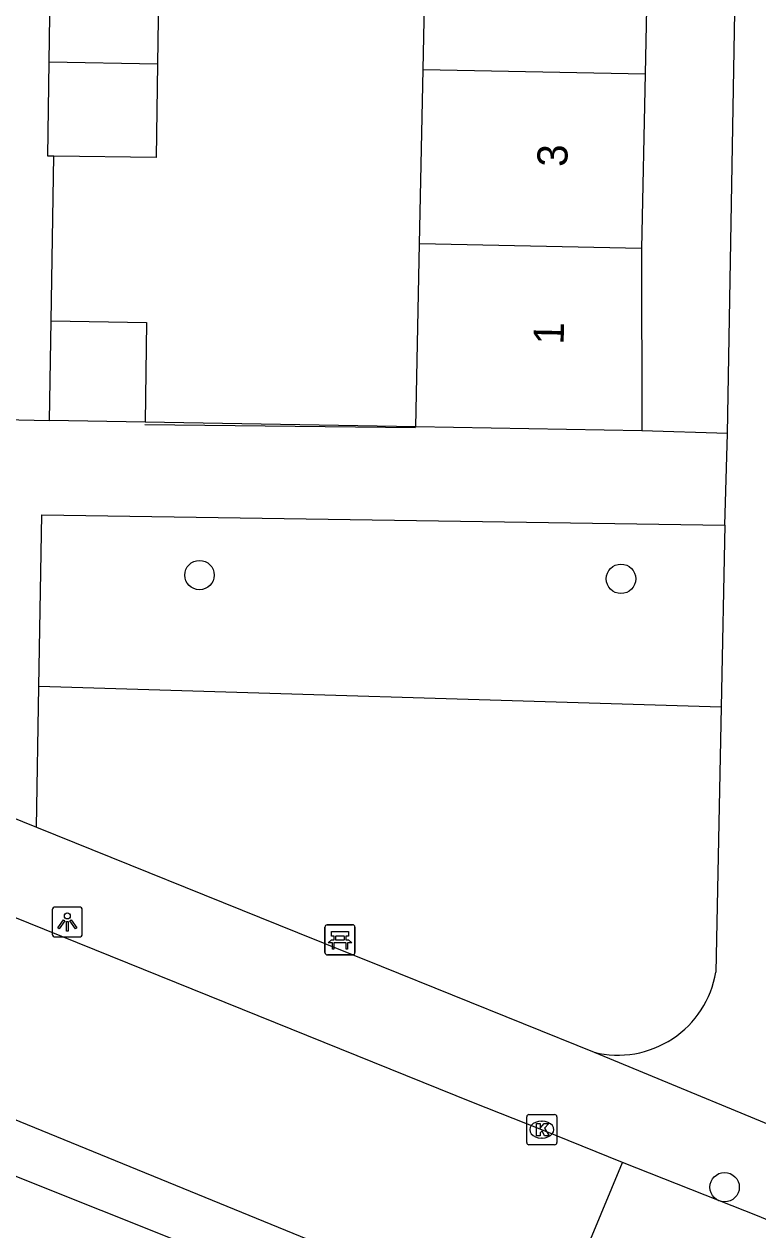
# Model space of a CAD drawing. Extents: x 160026 to 161302, y 384757 to 385701.
# Drawn here: x 160647.62 to 160672, y 385019.42 to 385059.5 of the extents above; entities that cross this region are included whole.
import ezdxf

# ---------------------------------------------------------------- set-up
doc = ezdxf.new("R2010")
doc.units = 0
for name, color, linetype in [('IMGEO_Bank', 7, 'Continuous'), ('IMGEO_Boom', 7, 'Continuous'), ('IMGEO_Groenvoorziening', 7, 'Continuous'), ('IMGEO_Kolk', 7, 'Continuous'), ('IMGEO_Lichtpunt', 7, 'Continuous'), ('IMGEO_Muur', 7, 'Continuous'), ('IMGEO_Pand', 7, 'Continuous'), ('IMGEO_Pand_nummerreeks', 7, 'Continuous'), ('IMGEO_Rijbaan_lokaal_gesloten', 7, 'Continuous'), ('IMGEO_Voetpad_open', 7, 'Continuous')]:
    doc.layers.add(name, color=color, linetype=linetype)

msp = doc.modelspace()

# ---------------------------------------------------------------- linework, layer by layer
at = {"layer": 'IMGEO_Bank'}
for p, q in [((160657.612, 385028.634), (160657.612, 385029.475)), ((160657.612, 385029.475), (160657.612, 385028.634)), ((160657.687, 385029.559), (160658.528, 385029.559)), ((160658.528, 385029.559), (160657.687, 385029.559)), ((160658.612, 385029.484), (160658.612, 385028.643)), ((160658.612, 385028.643), (160658.612, 385029.484)), ((160658.309, 385028.957), (160657.916, 385028.957)), ((160657.921, 385029.065), (160657.921, 385029.171)), ((160657.965, 385029.171), (160657.965, 385029.065)), ((160658.253, 385029.177), (160657.971, 385029.177)), ((160657.971, 385029.059), (160658.253, 385029.059)), ((160658.259, 385029.065), (160658.259, 385029.171)), ((160658.303, 385029.171), (160658.303, 385029.065)), ((160658.537, 385028.559), (160657.696, 385028.559)), ((160657.696, 385028.559), (160658.537, 385028.559))]:
    msp.add_line(p, q, dxfattribs=at)
for points in [[(160657.915, 385029.177), (160657.829, 385029.177), (160657.829, 385029.338), (160658.392, 385029.338), (160658.392, 385029.177), (160658.309, 385029.177)], [(160657.859, 385028.957), (160657.717, 385028.957), (160657.829, 385029.059), (160657.915, 385029.059)], [(160657.909, 385028.95), (160657.909, 385028.743), (160657.866, 385028.743), (160657.866, 385028.95)], [(160658.309, 385029.059), (160658.392, 385029.059), (160658.504, 385028.957), (160658.365, 385028.957)], [(160658.359, 385028.95), (160658.359, 385028.743), (160658.315, 385028.743), (160658.315, 385028.95)]]:
    msp.add_lwpolyline(points, dxfattribs=at)
for centre, radius, start, end in [((160657.69, 385029.481), 0.0779, 92.4484, 184.2845), ((160657.69, 385029.481), 0.0779, 92.4484, 184.2845), ((160658.534, 385029.481), 0.0779, 2.4484, 94.2845), ((160658.534, 385029.481), 0.0779, 2.4484, 94.2845), ((160657.859, 385028.95), 0.00671, 2.8957, 87.1043), ((160657.916, 385028.95), 0.00671, 92.8957, 177.1043), ((160657.914, 385029.17), 0.00671, 2.8957, 87.1043), ((160657.914, 385029.066), 0.00671, 272.8957, 357.1043), ((160657.971, 385029.17), 0.00671, 92.8957, 177.1043), ((160657.971, 385029.066), 0.00671, 182.8957, 267.1043), ((160658.253, 385029.17), 0.00671, 2.8957, 87.1043), ((160658.253, 385029.066), 0.00671, 272.8957, 357.1043), ((160658.31, 385029.17), 0.00671, 92.8957, 177.1043), ((160658.31, 385029.066), 0.00671, 182.8957, 267.1043), ((160658.308, 385028.95), 0.00671, 2.8957, 87.1043), ((160658.365, 385028.95), 0.00671, 92.8957, 177.1043), ((160657.69, 385028.637), 0.0779, 182.4484, 274.2845), ((160657.69, 385028.637), 0.0779, 182.4484, 274.2845), ((160658.534, 385028.637), 0.0779, 272.4484, 4.2845), ((160658.534, 385028.637), 0.0779, 272.4484, 4.2845)]:
    msp.add_arc(centre, radius, start, end, dxfattribs=at)
at = {"layer": 'IMGEO_Boom'}
for centre in [(160653.446, 385041.184), (160667.451, 385041.059), (160670.893, 385020.835)]:
    msp.add_circle(centre, 0.489, dxfattribs=at)
at = {"layer": 'IMGEO_Groenvoorziening'}
msp.add_lwpolyline([(160670.778, 385036.793), (160648.111, 385037.478)], dxfattribs=at)
at = {"layer": 'IMGEO_Kolk'}
for p, q in [((160664.319, 385022.322), (160664.319, 385023.174)), ((160664.394, 385023.248), (160665.246, 385023.248)), ((160664.807, 385023.028), (160664.832, 385023.028)), ((160665.32, 385023.174), (160665.32, 385022.322)), ((160665.246, 385022.248), (160664.394, 385022.248)), ((160664.83, 385022.468), (160664.805, 385022.468))]:
    msp.add_line(p, q, dxfattribs=at)
for points in [[(160664.319, 385022.322), (160664.319, 385023.174)], [(160664.394, 385023.248), (160665.246, 385023.248)], [(160664.64, 385022.948), (160664.763, 385022.948), (160664.763, 385022.797), (160664.893, 385022.948), (160665.057, 385022.948), (160664.911, 385022.797), (160665.064, 385022.548), (160664.912, 385022.548), (160664.827, 385022.712), (160664.763, 385022.645), (160664.763, 385022.548), (160664.64, 385022.548), (160664.64, 385022.948)], [(160665.32, 385023.174), (160665.32, 385022.322)], [(160665.246, 385022.248), (160664.394, 385022.248)]]:
    msp.add_lwpolyline(points, dxfattribs=at)
for centre, start, end in [((160664.396, 385023.172), 91.552, 178.448), ((160664.396, 385023.172), 91.552, 178.448), ((160665.244, 385023.172), 1.552, 88.448), ((160665.244, 385023.172), 1.552, 88.448), ((160664.396, 385022.324), 181.552, 268.448), ((160664.396, 385022.324), 181.552, 268.448), ((160665.244, 385022.324), 271.552, 358.448), ((160665.244, 385022.324), 271.552, 358.448)]:
    msp.add_arc(centre, 0.0765, start, end, dxfattribs=at)
for centre, major_axis, ratio, start_param, end_param in [((160664.806, 385022.748), (-0.387, 0.002), 0.722429, 4.712389, 7.853982), ((160664.831, 385022.748), (-0.39, 0.002), 0.717154, 1.570796, 4.712389)]:
    msp.add_ellipse(centre, major_axis=major_axis, ratio=ratio, start_param=start_param, end_param=end_param, dxfattribs=at)
at = {"layer": 'IMGEO_Lichtpunt'}
for p, q in [((160649.457, 385030.15), (160648.649, 385030.15)), ((160649.457, 385030.15), (160648.649, 385030.15)), ((160648.555, 385030.055), (160648.555, 385029.248)), ((160648.555, 385030.055), (160648.555, 385029.248)), ((160649.551, 385029.248), (160649.551, 385030.055)), ((160649.551, 385029.248), (160649.551, 385030.055)), ((160648.649, 385029.154), (160649.457, 385029.154)), ((160648.649, 385029.154), (160649.457, 385029.154))]:
    msp.add_line(p, q, dxfattribs=at)
for points in [[(160648.929, 385029.719), (160648.968, 385029.691), (160648.78, 385029.429), (160648.742, 385029.456), (160648.929, 385029.719)], [(160649.141, 385029.691), (160649.179, 385029.718), (160649.366, 385029.456), (160649.327, 385029.428), (160649.141, 385029.691)], [(160649.031, 385029.671), (160649.078, 385029.671), (160649.078, 385029.349), (160649.031, 385029.349), (160649.031, 385029.671)]]:
    msp.add_lwpolyline(points, dxfattribs=at)
msp.add_circle((160649.054, 385029.853), 0.0994, dxfattribs=at)
for centre, start, end in [((160648.649, 385030.055), 90, 180), ((160648.649, 385030.055), 90, 180), ((160649.457, 385030.055), 0, 90), ((160649.457, 385030.055), 0, 90), ((160648.649, 385029.248), 180, 270), ((160648.649, 385029.248), 180, 270), ((160649.457, 385029.248), 270, 0), ((160649.457, 385029.248), 270, 360)]:
    msp.add_arc(centre, 0.0946, start, end, dxfattribs=at)
at = {"layer": 'IMGEO_Muur'}
msp.add_lwpolyline([(160651.626, 385046.195), (160660.628, 385046.093)], dxfattribs=at)
at = {"layer": 'IMGEO_Pand'}
for points in [[(160660.874, 385057.996), (160660.997, 385063.998)], [(160668.375, 385063.846), (160668.252, 385057.844)], [(160648.447, 385058.252), (160648.491, 385061.303), (160648.717, 385061.294)], [(160648.717, 385061.294), (160652.091, 385061.165), (160652.048, 385058.178)], [(160648.609, 385055.113), (160648.401, 385055.116), (160648.447, 385058.252)], [(160648.447, 385058.252), (160652.048, 385058.178)], [(160652.048, 385058.178), (160652.003, 385055.069), (160648.609, 385055.113)], [(160660.754, 385052.196), (160660.874, 385057.996)], [(160660.874, 385057.996), (160668.252, 385057.844)], [(160668.252, 385057.844), (160668.132, 385052.044)], [(160660.638, 385046.111), (160660.754, 385052.196)], [(160668.132, 385052.044), (160660.754, 385052.196)], [(160668.132, 385052.044), (160668.145, 385045.984)], [(160648.462, 385046.325), (160648.513, 385049.638)], [(160648.513, 385049.638), (160651.689, 385049.579), (160651.64, 385046.269)], [(160651.64, 385046.269), (160648.462, 385046.325)], [(160668.145, 385045.984), (160660.638, 385046.111)]]:
    msp.add_lwpolyline(points, dxfattribs=at)
at = {"layer": 'IMGEO_Rijbaan_lokaal_gesloten'}
for points in [[(160564.76, 385054.855), (160567.998, 385054.013), (160577.194, 385051.171), (160585.082, 385048.283), (160588.849, 385046.836), (160596.698, 385043.67), (160620.694, 385033.909), (160638.453, 385026.712), (160665.07, 385015.82)], [(160667.501, 385021.654), (160664.82, 385022.747), (160662.491, 385023.66), (160645.566, 385030.496), (160642.12, 385031.906), (160624.532, 385039.041)], [(160674.322, 385022.108), (160674.225, 385018.942), (160672.047, 385019.862), (160667.501, 385021.654)], [(160665.07, 385015.82), (160667.501, 385021.654)]]:
    msp.add_lwpolyline(points, dxfattribs=at)
at = {"layer": 'IMGEO_Voetpad_open'}
for points in [[(160670.994, 385045.891), (160671.933, 385100.035)], [(160648.513, 385049.638), (160648.609, 385055.113)], [(160566.863, 385052.545), (160571.301, 385051.19), (160585.387, 385046.34), (160611.75, 385035.652), (160642.612, 385023.087), (160657.707, 385017.06), (160664.436, 385014.299)], [(160646.931, 385046.352), (160648.462, 385046.325)], [(160660.638, 385046.111), (160651.64, 385046.269)], [(160670.994, 385045.891), (160668.145, 385045.984)], [(160670.9, 385042.842), (160670.994, 385045.891)], [(160648.111, 385037.478), (160648.211, 385043.193), (160670.9, 385042.842)], [(160670.9, 385042.842), (160670.778, 385036.793)], [(160648.029, 385032.808), (160648.111, 385037.478)], [(160670.778, 385036.793), (160670.601, 385027.989)], [(160643.261, 385034.732), (160648.029, 385032.808)], [(160648.029, 385032.808), (160656.701, 385029.304), (160659.482, 385028.18), (160666.556, 385025.321)], [(160666.556, 385025.321), (160674.322, 385022.108)]]:
    msp.add_lwpolyline(points, dxfattribs=at)
msp.add_arc((160667.344, 385028.527), 3.302, 256.1993, 350.6168, dxfattribs=at)

# ---------------------------------------------------------------- texts
at = {"layer": 'IMGEO_Pand_nummerreeks'}
for s, rotation, p in [('3', 88.8181, (160665.667, 385054.75)), ('1', 88.8199, (160665.545, 385048.842))]:
    msp.add_text(s, height=1, rotation=rotation, dxfattribs=at).set_placement(p)

doc.saveas('drawing.dxf')
